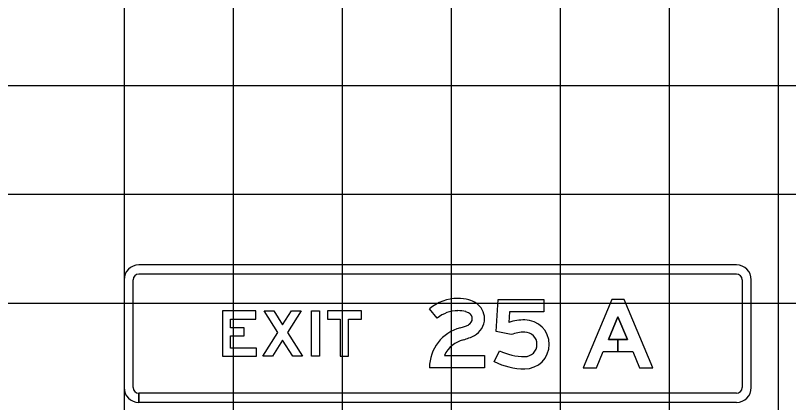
# Model space of a CAD drawing. Extents: x 2193008 to 2198143, y 1236112 to 1237864.
# Drawn here: x 2196708.71 to 2196722.89, y 1237173.22 to 1237180.33 of the extents above; entities that cross this region are included whole.
import ezdxf

# ---------------------------------------------------------------- set-up
doc = ezdxf.new("R2010")
doc.units = 0
for name, color, linetype in [('GSBWFILL', 7, 'Continuous'), ('GSCOLORFILL', 7, 'Continuous'), ('GSOUTLINE', 7, 'Continuous'), ('M-ROADS', 7, 'Continuous')]:
    doc.layers.add(name, color=color, linetype=linetype)

msp = doc.modelspace()

# ---------------------------------------------------------------- linework, layer by layer
at = {"layer": 'GSBWFILL'}
msp.add_line((2196717.488, 1237173.974), (2196717.588, 1237174.175), dxfattribs=at)
for points in [[(2196717.803, 1237174.47), (2196717.525, 1237174.526), (2196717.563, 1237175.113), (2196718.4, 1237175.113), (2196718.4, 1237174.888), (2196717.774, 1237174.888), (2196717.761, 1237174.694)], [(2196716.447, 1237174.772), (2196716.302, 1237174.944)], [(2196716.577, 1237174.089), (2196717.313, 1237174.089), (2196717.313, 1237173.864), (2196716.302, 1237173.864)]]:
    msp.add_lwpolyline(points, dxfattribs=at)
for points in [[(2196719.936, 1237174.383), (2196719.761, 1237174.383), (2196719.761, 1237174.158), (2196720.031, 1237174.158), (2196720.154, 1237173.864), (2196720.398, 1237173.864), (2196719.873, 1237175.113), (2196719.648, 1237175.113), (2196719.124, 1237173.864), (2196719.368, 1237173.864), (2196719.491, 1237174.158), (2196719.761, 1237174.158), (2196719.761, 1237174.383), (2196719.585, 1237174.383), (2196719.761, 1237174.8)], [(2196713.13, 1237174.222), (2196712.655, 1237174.222), (2196712.655, 1237174.446), (2196712.901, 1237174.446), (2196712.901, 1237174.596), (2196712.655, 1237174.596), (2196712.655, 1237174.755), (2196713.117, 1237174.755), (2196713.117, 1237174.905), (2196712.505, 1237174.905), (2196712.505, 1237174.073), (2196713.13, 1237174.073)], [(2196713.794, 1237174.073), (2196713.609, 1237174.368), (2196713.423, 1237174.073), (2196713.246, 1237174.073), (2196713.52, 1237174.509), (2196713.271, 1237174.905), (2196713.448, 1237174.905), (2196713.609, 1237174.65), (2196713.769, 1237174.905), (2196713.946, 1237174.905), (2196713.697, 1237174.509), (2196713.971, 1237174.073)], [(2196714.137, 1237174.073), (2196714.137, 1237174.905), (2196714.287, 1237174.905), (2196714.287, 1237174.073)], [(2196714.429, 1237174.755), (2196714.666, 1237174.755), (2196714.666, 1237174.073), (2196714.816, 1237174.073), (2196714.816, 1237174.755), (2196715.053, 1237174.755), (2196715.053, 1237174.905), (2196714.429, 1237174.905)]]:
    msp.add_lwpolyline(points, close=True, dxfattribs=at)
for centre, major_axis, ratio, start_param, end_param in [((2196716.823, 1237174.329), (0, 0.806), 0.999998, 0, 0.70376), ((2196716.823, 1237174.346), (0, 0.789), 0.999998, 6.02311, 6.283185), ((2196716.908, 1237174.666), (0, 0.458), 0.999998, 5.706931, 6.02311), ((2196716.972, 1237174.764), (0, 0.341), 0.999998, 4.712389, 5.706931), ((2196716.823, 1237174.329), (0, 0.581), 0.999998, 0, 0.70376), ((2196716.823, 1237174.346), (0, 0.565), 0.999998, 6.02311, 6.283185), ((2196716.908, 1237174.666), (0, 0.233), 0.999998, 5.706931, 6.02311), ((2196716.972, 1237174.764), (0, 0.117), 0.999998, 4.712389, 5.706931), ((2196716.964, 1237174.764), (0, 0.124), 0.999998, 3.626327, 4.712389), ((2196716.964, 1237174.764), (0, 0.349), 0.999998, 3.626327, 4.712389), ((2196718.05, 1237173.843), (0, 0.899), 0.999995, 0, 0.326688), ((2196718.05, 1237174.292), (0, 0.45), 0.999995, 3.141593, 6.283185), ((2196717.056, 1237173.864), (0, 0.754), 0.999998, 0.25053, 1.570796), ((2196716.694, 1237175.276), (0, 0.704), 0.999998, 3.392123, 3.626327), ((2196716.694, 1237175.276), (0, 0.928), 0.999998, 3.392123, 3.626327), ((2196718.05, 1237173.843), (0, 0.674), 0.999995, 0, 0.374869), ((2196718.05, 1237174.292), (0, 0.225), 0.999995, 3.141593, 6.283185), ((2196717.056, 1237173.864), (0, 0.529), 0.999998, 0.25053, 1.132058), ((2196718.05, 1237175.11), (0, 1.043), 0.999995, 2.68226, 3.141593), ((2196718.05, 1237175.11), (0, 1.267), 0.999995, 2.68226, 3.141593)]:
    msp.add_ellipse(centre, major_axis=major_axis, ratio=ratio, start_param=start_param, end_param=end_param, dxfattribs=at)
at = {"layer": 'GSCOLORFILL'}
for p, q in [((2196721.935, 1237175.75), (2196710.971, 1237175.75)), ((2196710.971, 1237175.584), (2196721.935, 1237175.584)), ((2196710.7, 1237175.479), (2196710.7, 1237173.498)), ((2196710.867, 1237173.498), (2196710.867, 1237175.479)), ((2196722.039, 1237175.479), (2196722.039, 1237173.498)), ((2196722.206, 1237173.498), (2196722.206, 1237175.479)), ((2196717.488, 1237173.974), (2196717.588, 1237174.175)), ((2196710.971, 1237173.228), (2196710.971, 1237173.394)), ((2196721.935, 1237173.394), (2196710.973, 1237173.394)), ((2196710.973, 1237173.394), (2196710.973, 1237173.228)), ((2196710.973, 1237173.228), (2196721.935, 1237173.228))]:
    msp.add_line(p, q, dxfattribs=at)
for points in [[(2196717.803, 1237174.47), (2196717.525, 1237174.526), (2196717.563, 1237175.113), (2196718.4, 1237175.113), (2196718.4, 1237174.888), (2196717.774, 1237174.888), (2196717.761, 1237174.694)], [(2196716.447, 1237174.772), (2196716.302, 1237174.944)], [(2196716.577, 1237174.089), (2196717.313, 1237174.089), (2196717.313, 1237173.864), (2196716.302, 1237173.864)]]:
    msp.add_lwpolyline(points, dxfattribs=at)
for points in [[(2196719.936, 1237174.383), (2196719.761, 1237174.383), (2196719.761, 1237174.158), (2196720.031, 1237174.158), (2196720.154, 1237173.864), (2196720.398, 1237173.864), (2196719.873, 1237175.113), (2196719.648, 1237175.113), (2196719.124, 1237173.864), (2196719.368, 1237173.864), (2196719.491, 1237174.158), (2196719.761, 1237174.158), (2196719.761, 1237174.383), (2196719.585, 1237174.383), (2196719.761, 1237174.8)], [(2196713.13, 1237174.222), (2196712.655, 1237174.222), (2196712.655, 1237174.446), (2196712.901, 1237174.446), (2196712.901, 1237174.596), (2196712.655, 1237174.596), (2196712.655, 1237174.755), (2196713.117, 1237174.755), (2196713.117, 1237174.905), (2196712.505, 1237174.905), (2196712.505, 1237174.073), (2196713.13, 1237174.073)], [(2196713.794, 1237174.073), (2196713.609, 1237174.368), (2196713.423, 1237174.073), (2196713.246, 1237174.073), (2196713.52, 1237174.509), (2196713.271, 1237174.905), (2196713.448, 1237174.905), (2196713.609, 1237174.65), (2196713.769, 1237174.905), (2196713.946, 1237174.905), (2196713.697, 1237174.509), (2196713.971, 1237174.073)], [(2196714.137, 1237174.073), (2196714.137, 1237174.905), (2196714.287, 1237174.905), (2196714.287, 1237174.073)], [(2196714.429, 1237174.755), (2196714.666, 1237174.755), (2196714.666, 1237174.073), (2196714.816, 1237174.073), (2196714.816, 1237174.755), (2196715.053, 1237174.755), (2196715.053, 1237174.905), (2196714.429, 1237174.905)]]:
    msp.add_lwpolyline(points, close=True, dxfattribs=at)
for centre, radius, start, end in [((2196710.971, 1237175.479), 0.271, 90, 180), ((2196721.935, 1237175.479), 0.271, 0, 90), ((2196710.971, 1237175.479), 0.104, 90, 180), ((2196721.935, 1237175.479), 0.104, 0, 90), ((2196710.971, 1237173.498), 0.271, 180, 270), ((2196710.971, 1237173.498), 0.104, 180, 270), ((2196721.935, 1237173.498), 0.271, 270, 0), ((2196721.935, 1237173.498), 0.104, 270, 0)]:
    msp.add_arc(centre, radius, start, end, dxfattribs=at)
for centre, major_axis, ratio, start_param, end_param in [((2196716.823, 1237174.329), (0, 0.806), 0.999998, 0, 0.70376), ((2196716.823, 1237174.346), (0, 0.789), 0.999998, 6.02311, 6.283185), ((2196716.908, 1237174.666), (0, 0.458), 0.999998, 5.706931, 6.02311), ((2196716.972, 1237174.764), (0, 0.341), 0.999998, 4.712389, 5.706931), ((2196716.823, 1237174.329), (0, 0.581), 0.999998, 0, 0.70376), ((2196716.823, 1237174.346), (0, 0.565), 0.999998, 6.02311, 6.283185), ((2196716.908, 1237174.666), (0, 0.233), 0.999998, 5.706931, 6.02311), ((2196716.972, 1237174.764), (0, 0.117), 0.999998, 4.712389, 5.706931), ((2196716.964, 1237174.764), (0, 0.124), 0.999998, 3.626327, 4.712389), ((2196716.964, 1237174.764), (0, 0.349), 0.999998, 3.626327, 4.712389), ((2196718.05, 1237173.843), (0, 0.899), 0.999995, 0, 0.326688), ((2196718.05, 1237174.292), (0, 0.45), 0.999995, 3.141593, 6.283185), ((2196717.056, 1237173.864), (0, 0.754), 0.999998, 0.25053, 1.570796), ((2196716.694, 1237175.276), (0, 0.704), 0.999998, 3.392123, 3.626327), ((2196716.694, 1237175.276), (0, 0.928), 0.999998, 3.392123, 3.626327), ((2196718.05, 1237173.843), (0, 0.674), 0.999995, 0, 0.374869), ((2196718.05, 1237174.292), (0, 0.225), 0.999995, 3.141593, 6.283185), ((2196717.056, 1237173.864), (0, 0.529), 0.999998, 0.25053, 1.132058), ((2196718.05, 1237175.11), (0, 1.043), 0.999995, 2.68226, 3.141593), ((2196718.05, 1237175.11), (0, 1.267), 0.999995, 2.68226, 3.141593)]:
    msp.add_ellipse(centre, major_axis=major_axis, ratio=ratio, start_param=start_param, end_param=end_param, dxfattribs=at)
at = {"layer": 'GSOUTLINE'}
msp.add_line((2196717.488, 1237173.974), (2196717.588, 1237174.175), dxfattribs=at)
for points in [[(2196717.803, 1237174.47), (2196717.525, 1237174.526), (2196717.563, 1237175.113), (2196718.4, 1237175.113), (2196718.4, 1237174.888), (2196717.774, 1237174.888), (2196717.761, 1237174.694)], [(2196716.447, 1237174.772), (2196716.302, 1237174.944)], [(2196716.577, 1237174.089), (2196717.313, 1237174.089), (2196717.313, 1237173.864), (2196716.302, 1237173.864)]]:
    msp.add_lwpolyline(points, dxfattribs=at)
for points in [[(2196719.491, 1237174.158), (2196720.031, 1237174.158), (2196720.154, 1237173.864), (2196720.398, 1237173.864), (2196719.873, 1237175.113), (2196719.648, 1237175.113), (2196719.124, 1237173.864), (2196719.368, 1237173.864)], [(2196713.13, 1237174.222), (2196712.655, 1237174.222), (2196712.655, 1237174.446), (2196712.901, 1237174.446), (2196712.901, 1237174.596), (2196712.655, 1237174.596), (2196712.655, 1237174.755), (2196713.117, 1237174.755), (2196713.117, 1237174.905), (2196712.505, 1237174.905), (2196712.505, 1237174.073), (2196713.13, 1237174.073)], [(2196713.794, 1237174.073), (2196713.609, 1237174.368), (2196713.423, 1237174.073), (2196713.246, 1237174.073), (2196713.52, 1237174.509), (2196713.271, 1237174.905), (2196713.448, 1237174.905), (2196713.609, 1237174.65), (2196713.769, 1237174.905), (2196713.946, 1237174.905), (2196713.697, 1237174.509), (2196713.971, 1237174.073)], [(2196714.137, 1237174.073), (2196714.137, 1237174.905), (2196714.287, 1237174.905), (2196714.287, 1237174.073)], [(2196714.429, 1237174.755), (2196714.666, 1237174.755), (2196714.666, 1237174.073), (2196714.816, 1237174.073), (2196714.816, 1237174.755), (2196715.053, 1237174.755), (2196715.053, 1237174.905), (2196714.429, 1237174.905)], [(2196719.936, 1237174.383), (2196719.761, 1237174.8), (2196719.585, 1237174.383)]]:
    msp.add_lwpolyline(points, close=True, dxfattribs=at)
for centre, major_axis, ratio, start_param, end_param in [((2196716.823, 1237174.329), (0, 0.806), 0.999998, 0, 0.70376), ((2196716.823, 1237174.346), (0, 0.789), 0.999998, 6.02311, 6.283185), ((2196716.908, 1237174.666), (0, 0.458), 0.999998, 5.706931, 6.02311), ((2196716.972, 1237174.764), (0, 0.341), 0.999998, 4.712389, 5.706931), ((2196716.823, 1237174.329), (0, 0.581), 0.999998, 0, 0.70376), ((2196716.823, 1237174.346), (0, 0.565), 0.999998, 6.02311, 6.283185), ((2196716.908, 1237174.666), (0, 0.233), 0.999998, 5.706931, 6.02311), ((2196716.972, 1237174.764), (0, 0.117), 0.999998, 4.712389, 5.706931), ((2196716.964, 1237174.764), (0, 0.124), 0.999998, 3.626327, 4.712389), ((2196716.964, 1237174.764), (0, 0.349), 0.999998, 3.626327, 4.712389), ((2196718.05, 1237173.843), (0, 0.899), 0.999995, 0, 0.326688), ((2196718.05, 1237174.292), (0, 0.45), 0.999995, 3.141593, 6.283185), ((2196717.056, 1237173.864), (0, 0.754), 0.999998, 0.25053, 1.570796), ((2196716.694, 1237175.276), (0, 0.704), 0.999998, 3.392123, 3.626327), ((2196716.694, 1237175.276), (0, 0.928), 0.999998, 3.392123, 3.626327), ((2196718.05, 1237173.843), (0, 0.674), 0.999995, 0, 0.374869), ((2196718.05, 1237174.292), (0, 0.225), 0.999995, 3.141593, 6.283185), ((2196717.056, 1237173.864), (0, 0.529), 0.999998, 0.25053, 1.132058), ((2196718.05, 1237175.11), (0, 1.043), 0.999995, 2.68226, 3.141593), ((2196718.05, 1237175.11), (0, 1.267), 0.999995, 2.68226, 3.141593)]:
    msp.add_ellipse(centre, major_axis=major_axis, ratio=ratio, start_param=start_param, end_param=end_param, dxfattribs=at)
at = {"layer": 'M-ROADS'}
for p, q in [((2196710.707, 1237153.046), (2196710.707, 1237223.046)), ((2196712.707, 1237153.046), (2196712.707, 1237223.046)), ((2196714.707, 1237153.046), (2196714.707, 1237223.046)), ((2196716.707, 1237153.046), (2196716.707, 1237223.046)), ((2196718.707, 1237153.046), (2196718.707, 1237223.046)), ((2196720.707, 1237153.046), (2196720.707, 1237223.046)), ((2196722.707, 1237153.046), (2196722.707, 1237223.046)), ((2196614.707, 1237179.046), (2196874.707, 1237179.046)), ((2196614.707, 1237177.046), (2196874.707, 1237177.046)), ((2196614.707, 1237175.046), (2196874.707, 1237175.046))]:
    msp.add_line(p, q, dxfattribs=at)

doc.saveas('drawing.dxf')
